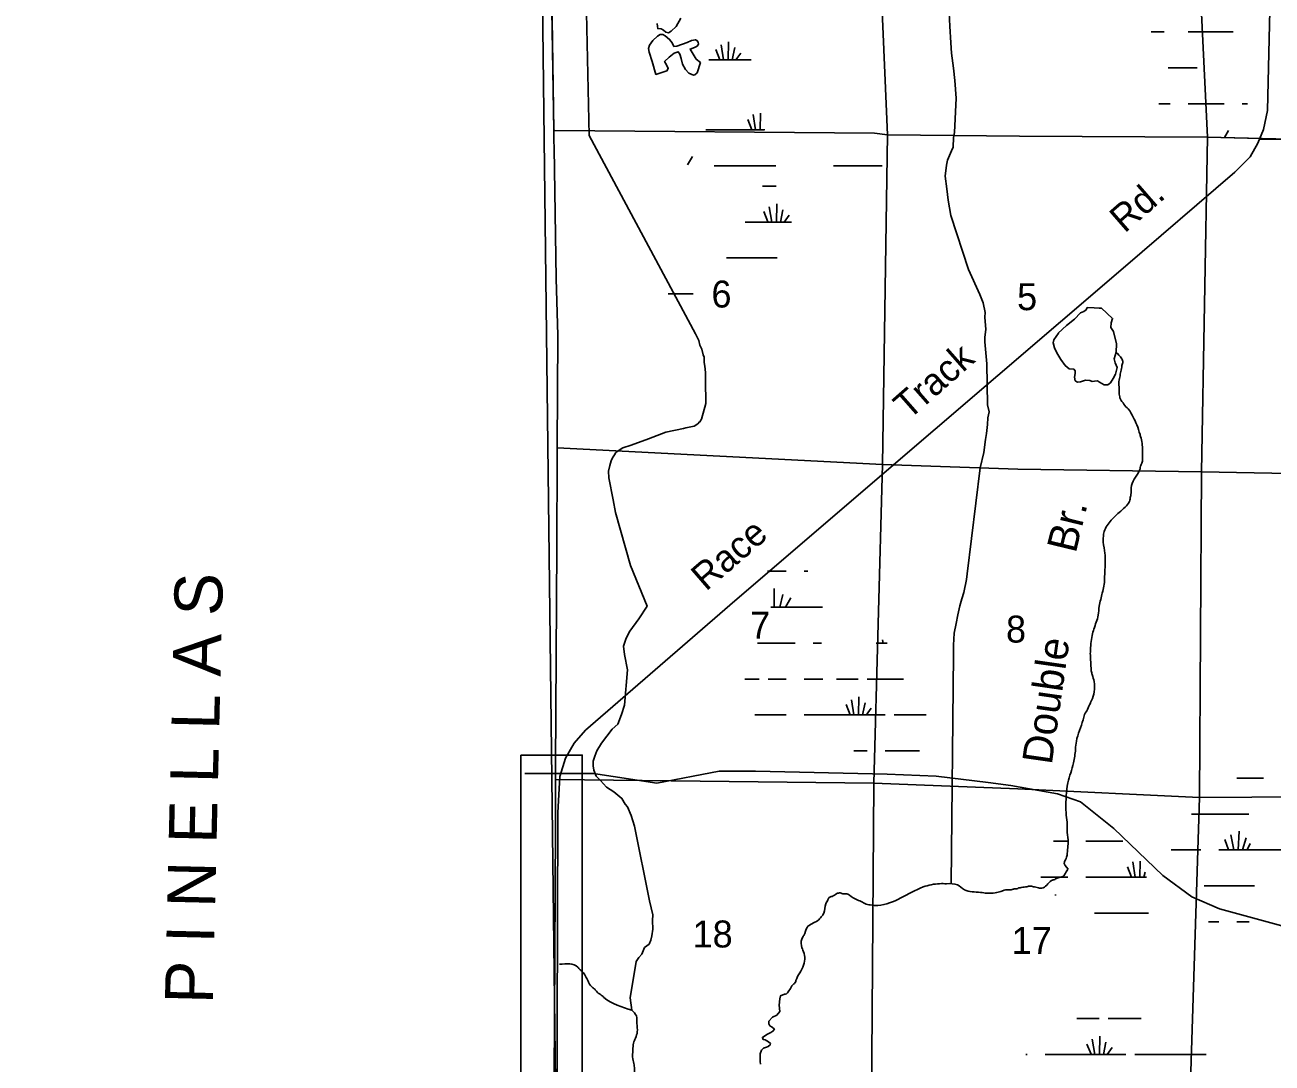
# Model space of a CAD drawing. Extents: x 380424 to 701066, y 1117407 to 1412949.
# Drawn here: x 438096 to 458914, y 1348832 to 1366165 of the extents above; entities that cross this region are included whole.
import ezdxf

# ---------------------------------------------------------------- set-up
doc = ezdxf.new("R2010")
doc.units = 0
for name, color, linetype in [('Adjacent County and State Text', 7, 'Continuous'), ('County Boundary', 7, 'Continuous'), ('Lakes and Ponds', 7, 'Continuous'), ('Local Roads Paved', 7, 'Continuous'), ('Local Roads Related Text', 7, 'Continuous'), ('Masks for Road Features', 7, 'Continuous'), ('Narrow Canals', 7, 'Continuous'), ('Narrow River Creek and Branch and Slough', 7, 'Continuous'), ('Narrow River Creek and Branch and Slough Text', 7, 'Continuous'), ('Section Lines', 7, 'Continuous'), ('Section Numbers', 7, 'Continuous'), ('Swamps', 7, 'Continuous'), ('Township  and Range lines', 7, 'Continuous')]:
    doc.layers.add(name, color=color, linetype=linetype)

msp = doc.modelspace()

# ---------------------------------------------------------------- linework, layer by layer
at = {"layer": 'County Boundary'}
msp.add_lwpolyline([(446382, 1396286), (446884, 1354043), (446992, 1345273), (447031, 1316595), (468169, 1307048), (472729, 1278164), (471556, 1268120), (465979, 1220414), (453230, 1203914), (430730, 1203913), (430730, 1201663), (428480, 1197163), (417980, 1191913), (415730, 1191913), (415730, 1200913), (412730, 1203913), (406730, 1203913)], dxfattribs=at)
at = {"layer": 'Lakes and Ponds'}
msp.add_lwpolyline([(449045, 1366281), (448967, 1366138), (448881, 1366060), (448841, 1366033), (448796, 1366043), (448756, 1366080), (448715, 1366101), (448660, 1366104), (448654, 1366141), (448647, 1366189)], dxfattribs=at)
for points in [[(448580, 1365904), (448656, 1365978), (448701, 1366005), (448746, 1366008), (448784, 1365985), (448858, 1365925), (448898, 1365864), (448928, 1365808), (448976, 1365813), (449148, 1365874), (449221, 1365904), (449289, 1365917), (449314, 1365907), (449335, 1365879), (449337, 1365844), (449317, 1365811), (449274, 1365786), (449198, 1365763), (449302, 1365594), (449372, 1365536), (449319, 1365367), (449279, 1365334), (449254, 1365329), (449178, 1365359), (449123, 1365420), (449075, 1365508), (449052, 1365606), (449029, 1365675), (449001, 1365718), (448931, 1365692), (448852, 1365627), (448774, 1365556), (448805, 1365500), (448835, 1365437), (448812, 1365397), (448628, 1365339), (448565, 1365556), (448514, 1365712), (448507, 1365773), (448524, 1365826), (448580, 1365907)], [(455484, 1361147), (455614, 1361250), (455718, 1361358), (455771, 1361381), (455809, 1361411), (455828, 1361446), (455947, 1361442), (456031, 1361434), (456070, 1361434), (456253, 1361266), (456230, 1361193), (456223, 1361116), (456265, 1361048), (456315, 1360841), (456311, 1360703), (456280, 1360588), (456295, 1360523), (456330, 1360443), (456303, 1360335), (456261, 1360263), (456215, 1360190), (456173, 1360159), (456112, 1360155), (456035, 1360201), (456001, 1360221), (455951, 1360217), (455913, 1360213), (455874, 1360228), (455798, 1360232), (455714, 1360205), (455664, 1360201), (455629, 1360224), (455618, 1360282), (455629, 1360347), (455629, 1360389), (455607, 1360416), (455526, 1360423), (455461, 1360481), (455388, 1360580), (455323, 1360688), (455285, 1360772), (455262, 1360856), (455274, 1360910), (455350, 1361017), (455346, 1361017)]]:
    msp.add_lwpolyline(points, close=True, dxfattribs=at)
at = {"layer": 'Local Roads Paved'}
for points in [[(458905, 1367608), (458838, 1364738), (458771, 1364419), (458677, 1364191), (458549, 1363963), (458294, 1363708), (456429, 1362103), (452247, 1358518), (449863, 1356479), (447453, 1354390), (447262, 1354171), (447120, 1353922), (447025, 1353614), (446990, 1353009), (446978, 1349443), (446987, 1345510)], [(458703, 1364256), (459219, 1364256)], [(459080, 1351123), (458038, 1351407), (457576, 1351608), (457091, 1351964), (456274, 1352746), (455717, 1353196), (455333, 1353325), (454551, 1353467), (454177, 1353514), (453308, 1353622), (452491, 1353657), (450289, 1353704), (449685, 1353704), (448645, 1353506), (447589, 1353669), (446441, 1353669)]]:
    msp.add_lwpolyline(points, dxfattribs=at)
at = {"layer": 'Masks for Road Features'}
msp.add_lwpolyline([(446374, 1353974), (446374, 1345301), (447400, 1345301), (447400, 1353974)], close=True, dxfattribs=at)
at = {"layer": 'Narrow Canals'}
for points in [[(448229, 1349714), (448197, 1349920), (448297, 1350527), (448345, 1350596), (448392, 1350649), (448440, 1350760), (448514, 1350818), (448545, 1350886), (448561, 1350955), (448577, 1351066), (448572, 1351214), (448577, 1351309), (448524, 1351541), (448271, 1352788), (448213, 1352967), (448155, 1353110), (448118, 1353157), (448060, 1353252), (447928, 1353358), (447806, 1353437), (447706, 1353548), (447632, 1353622), (447595, 1353722), (447579, 1353796), (447584, 1353870), (447611, 1353955), (447642, 1354044), (447722, 1354171), (447896, 1354409), (447991, 1354493), (448054, 1354652), (448107, 1354810), (448152, 1355400), (448103, 1355656), (448085, 1355795), (448131, 1355925), (448196, 1356045), (448344, 1356249), (448482, 1356462), (448205, 1357137), (447954, 1358022), (447917, 1358238), (447843, 1358602), (447838, 1358713), (447859, 1358808), (447880, 1358887), (447906, 1358940), (447938, 1358987), (447959, 1359024), (447996, 1359056), (448075, 1359104), (448218, 1359151), (448503, 1359257), (448794, 1359368), (449089, 1359426), (449126, 1359436), (449269, 1359468), (449327, 1359505), (449359, 1359537), (449364, 1359537), (449390, 1359584), (449464, 1359843), (449459, 1360228), (449459, 1360302), (449459, 1360360), (449443, 1360466), (449433, 1360529), (449433, 1360619), (449417, 1360656), (449396, 1360751), (449364, 1360820), (449348, 1360894), (449327, 1360931), (449290, 1361010), (447513, 1364320), (447315, 1373542)], [(453525, 1366365), (453536, 1366143), (453552, 1365869), (453562, 1365694), (453599, 1365446), (453620, 1365235), (453642, 1364944), (453615, 1364369), (453599, 1364284), (453589, 1364126), (453562, 1364062), (453499, 1363909), (453478, 1363825), (453457, 1363640), (453488, 1363429), (453510, 1363239), (453552, 1362985), (453848, 1362082), (454038, 1361665), (454090, 1361528), (454127, 1361364), (454122, 1361285), (454138, 1361079), (454122, 1360952), (454122, 1360873), (454154, 1360508), (454164, 1359822), (454191, 1359706), (454170, 1359605), (454164, 1359494), (454149, 1359341), (454133, 1359246), (454101, 1359024), (454043, 1358771), (453826, 1357002), (453811, 1356907), (453768, 1356690), (453737, 1356585), (453700, 1356468), (453668, 1356315), (453642, 1356173), (453610, 1356009), (453599, 1355808), (453594, 1355655), (453555, 1351822)]]:
    msp.add_lwpolyline(points, dxfattribs=at)
at = {"layer": 'Narrow River Creek and Branch and Slough'}
msp.add_lwpolyline([(450376, 1348812), (450368, 1348858), (450371, 1348923), (450371, 1348986), (450391, 1349049), (450425, 1349080), (450473, 1349097), (450505, 1349108), (450536, 1349134), (450542, 1349157), (450510, 1349188), (450450, 1349217), (450419, 1349228), (450408, 1349260), (450445, 1349288), (450490, 1349317), (450547, 1349345), (450582, 1349362), (450607, 1349396), (450570, 1349429), (450529, 1349455), (450514, 1349485), (450514, 1349533), (450577, 1349599), (450647, 1349633), (450695, 1349692), (450688, 1349799), (450699, 1349902), (450706, 1349954), (450777, 1349980)], dxfattribs=at)
for points in [[(455510, 1352072), (455448, 1352191), (455469, 1352228), (455485, 1352270), (455501, 1352397), (455511, 1352518), (455495, 1352682), (455495, 1352814), (455479, 1352972), (455474, 1353078), (455479, 1353295), (455506, 1353511), (455601, 1353844), (455633, 1354071), (455648, 1354208), (455759, 1354562), (455786, 1354652), (455833, 1354736), (455881, 1354842), (455902, 1354884), (455944, 1355032), (455944, 1355201), (455912, 1355317), (455897, 1355381), (455891, 1355486), (455881, 1355645), (455881, 1355692), (455891, 1355840), (455912, 1355972), (455939, 1356078), (456013, 1356310), (456029, 1356458), (456055, 1356574), (456081, 1356680), (456108, 1356796), (456118, 1356917), (456129, 1357224), (456124, 1357345), (456097, 1357530), (456103, 1357662), (456113, 1357709), (456229, 1357894), (456293, 1357963), (456483, 1358137), (456541, 1358232), (456546, 1358264), (456557, 1358317), (456567, 1358475), (456710, 1358755), (456720, 1358797), (456742, 1358850), (456752, 1358919), (456752, 1359024), (456752, 1359061), (456720, 1359294), (456710, 1359325), (456657, 1359489), (456594, 1359616), (456514, 1359753), (456441, 1359832), (456430, 1359854), (456388, 1359906), (456372, 1359954), (456361, 1360049), (456361, 1360086), (456361, 1360123), (456356, 1360176), (456356, 1360213), (456377, 1360308), (456393, 1360403), (456404, 1360450), (456409, 1360477), (456419, 1360514), (456425, 1360535), (456404, 1360593), (456311, 1360703)], [(450777, 1349980), (450787, 1349982), (450898, 1350119), (450940, 1350162), (450956, 1350178), (450967, 1350209), (451030, 1350336), (451114, 1350600), (451083, 1350716), (451067, 1350758), (451062, 1350901), (451099, 1350964), (451151, 1351096), (451331, 1351213), (451389, 1351271), (451431, 1351334), (451463, 1351492), (451500, 1351556), (451521, 1351598), (451569, 1351614), (451648, 1351661), (451706, 1351672), (451764, 1351656), (451796, 1351656), (451833, 1351651), (451859, 1351635), (451991, 1351556), (452033, 1351540), (452118, 1351494), (452205, 1351472), (452336, 1351465), (453090, 1351772), (453365, 1351827), (453481, 1351827), (453662, 1351806), (453778, 1351726), (454046, 1351682), (454155, 1351668), (454293, 1351675), (454387, 1351697), (454445, 1351719), (454525, 1351726), (454590, 1351733), (454612, 1351740), (454633, 1351740), (454655, 1351740), (454684, 1351755), (454691, 1351755), (454728, 1351762), (454822, 1351777), (454880, 1351788), (454948, 1351772), (454996, 1351762), (455070, 1351751), (455234, 1351878), (455286, 1351899), (455345, 1351926), (455424, 1351947), (455466, 1352005), (455510, 1352072)], [(448229, 1349714), (447761, 1349929), (447698, 1349980), (447657, 1350007), (447617, 1350054), (447573, 1350091), (447509, 1350172), (447486, 1350222), (447466, 1350262), (447442, 1350303), (447418, 1350340), (447402, 1350357), (447365, 1350390), (447324, 1350434), (447022, 1350481)], [(449784, 1347675), (449701, 1347695), (449609, 1347682), (449584, 1347670), (449568, 1347627), (449577, 1347549), (449577, 1347489), (449566, 1347466), (449527, 1347432), (449403, 1347457), (449257, 1347540), (449197, 1347546), (449106, 1347546), (449046, 1347530), (448913, 1347457), (448810, 1347450), (448694, 1347475), (448655, 1347565), (448783, 1347677), (448838, 1347755), (448833, 1347780), (448815, 1347797), (448797, 1347798), (448792, 1347798), (448776, 1347794), (448758, 1347791), (448737, 1347791), (448700, 1347787), (448645, 1347807), (448618, 1347844), (448554, 1347897), (448460, 1347926), (448323, 1347954), (448197, 1348068), (448263, 1348181), (448225, 1348327), (448185, 1348383), (448239, 1348473), (448257, 1348571), (448269, 1348639), (448271, 1348716), (448266, 1348800), (448244, 1348901), (448244, 1349049), (448255, 1349165), (448287, 1349249), (448318, 1349355), (448313, 1349492), (448302, 1349619), (448229, 1349714)]]:
    msp.add_spline(points, degree=3, dxfattribs=at)
at = {"layer": 'Section Lines'}
for points in [[(452281, 1369263), (452281, 1369253), (452496, 1364330), (452280, 1364361), (446939, 1364404), (446925, 1364404), (446925, 1364404), (446882, 1367082), (446850, 1369101), (446843, 1369309), (446843, 1369319), (446843, 1369319)], [(457599, 1369247), (457599, 1369236), (457837, 1364292), (454701, 1364307), (452496, 1364330), (452281, 1369253), (452281, 1369263), (452286, 1369263), (454721, 1369248)], [(462841, 1369249), (462848, 1364167), (462843, 1364171), (457837, 1364292), (457599, 1369236), (457599, 1369247), (457611, 1369247)], [(452496, 1364330), (452409, 1358828), (446983, 1359103), (446983, 1359106), (446992, 1360982), (446964, 1361933), (446930, 1364106), (446927, 1364243), (446925, 1364397), (446925, 1364404), (446925, 1364404), (446939, 1364404), (452280, 1364361)], [(457837, 1364292), (457735, 1358703), (454672, 1358749), (452411, 1358828), (452409, 1358828), (452496, 1364330), (454701, 1364307)], [(462848, 1364167), (463089, 1364163), (463017, 1358603), (457735, 1358703), (457837, 1364292), (462843, 1364171)], [(452409, 1358828), (452268, 1353508), (446954, 1353566), (446954, 1353617), (446955, 1353782), (446955, 1353791), (446974, 1357457), (446982, 1358936), (446983, 1359103)], [(457735, 1358703), (457735, 1358697), (457705, 1353267), (454672, 1353412), (452268, 1353508), (452409, 1358828), (452411, 1358828), (454672, 1358749)], [(463017, 1358603), (462947, 1353297), (457705, 1353267), (457735, 1358697), (457735, 1358703)], [(452268, 1353508), (452265, 1353496), (452225, 1348166), (446931, 1348210), (446931, 1348210), (446931, 1348265), (446929, 1348516), (446929, 1348539), (446929, 1348565), (446950, 1352767), (446954, 1353566)], [(457705, 1353267), (457544, 1348161), (454625, 1348151), (452233, 1348166), (452225, 1348166), (452265, 1353496), (452268, 1353508), (454672, 1353412)], [(462947, 1353297), (462855, 1348019), (457544, 1348161), (457705, 1353267)]]:
    msp.add_lwpolyline(points, close=True, dxfattribs=at)
at = {"layer": 'Swamps'}
for p, q in [((457514, 1366050), (458264, 1366050)), ((449694, 1365583), (449628, 1365756)), ((449756, 1365582), (449717, 1365836)), ((449835, 1365582), (449840, 1365886)), ((449902, 1365582), (449945, 1365788)), ((449964, 1365582), (450048, 1365695)), ((450290, 1364415), (450251, 1364668)), ((457514, 1364850), (458114, 1364850)), ((450228, 1364416), (450162, 1364588)), ((449462, 1364415), (450062, 1364415)), ((450499, 1362876), (450433, 1363049)), ((450562, 1362875), (450522, 1363128)), ((450640, 1362875), (450646, 1363179)), ((450707, 1362875), (450750, 1363080)), ((450120, 1362875), (450334, 1362875)), ((450769, 1362874), (450853, 1362988)), ((449805, 1362275), (450334, 1362275)), ((450603, 1356755), (450603, 1356444)), ((450748, 1356658), (450695, 1356444)), ((450881, 1356598), (450791, 1356444)), ((450505, 1355244), (450804, 1355244)), ((451705, 1355244), (452005, 1355244)), ((451933, 1354644), (451893, 1354897)), ((452011, 1354644), (452016, 1354947)), ((451870, 1354645), (451804, 1354818)), ((452078, 1354644), (452121, 1354849)), ((452140, 1354643), (452224, 1354757)), ((451104, 1354644), (451705, 1354644)), ((451705, 1354644), (452455, 1354644)), ((458324, 1353590), (458774, 1353590)), ((458275, 1352390), (458228, 1352645)), ((458346, 1352390), (458363, 1352706)), ((458422, 1352391), (458481, 1352594)), ((455803, 1352536), (456403, 1352536)), ((458024, 1352390), (459074, 1352390)), ((458190, 1352390), (458124, 1352562)), ((458499, 1352390), (458548, 1352499)), ((456631, 1351936), (456591, 1352190)), ((456568, 1351937), (456502, 1352110)), ((455803, 1351936), (456403, 1351936)), ((455726, 1349577), (456026, 1349577)), ((456032, 1348977), (456038, 1349280)), ((455892, 1348978), (455825, 1349150)), ((455954, 1348977), (455914, 1349230)), ((456099, 1348976), (456142, 1349182)), ((456161, 1348976), (456245, 1349090)), ((455126, 1348977), (455726, 1348977)), ((455726, 1348977), (456476, 1348977))]:
    msp.add_line(p, q, dxfattribs=at)
for points in [[(456896, 1366050), (457114, 1366050)], [(449513, 1365582), (449528, 1365582)], [(449528, 1365582), (450220, 1365582)], [(457180, 1365450), (457664, 1365450)], [(450368, 1364415), (450373, 1364692)], [(457023, 1364850), (457214, 1364850)], [(458414, 1364850), (458504, 1364850)], [(450062, 1364415), (450440, 1364415)], [(450435, 1364415), (450437, 1364425)], [(458190, 1364404), (458121, 1364286)], [(449238, 1363969), (449156, 1363827)], [(449602, 1363815), (450629, 1363815)], [(451591, 1363815), (452405, 1363815)], [(450409, 1363475), (450634, 1363475)], [(450334, 1362875), (450895, 1362875)], [(450334, 1362275), (450655, 1362275)], [(448834, 1361675), (449253, 1361675)], [(450493, 1357044), (450804, 1357044)], [(451104, 1357044), (451165, 1357044)], [(450546, 1356444), (451407, 1356444)], [(450326, 1355844), (450955, 1355844)], [(451255, 1355844), (451393, 1355844)], [(452305, 1355844), (452490, 1355844)], [(452413, 1355897), (452424, 1355844)], [(450114, 1355244), (450355, 1355244)], [(451104, 1355244), (451415, 1355244)], [(451645, 1355244), (451705, 1355244)], [(452155, 1355244), (452764, 1355244)], [(450281, 1354644), (450804, 1354644)], [(452605, 1354644), (453138, 1354644)], [(451935, 1354044), (452155, 1354044)], [(452455, 1354044), (453027, 1354044)], [(457569, 1352990), (458524, 1352990)], [(455265, 1352536), (455503, 1352536)], [(456403, 1352536), (456426, 1352536)], [(457229, 1352390), (457724, 1352390)], [(456709, 1351936), (456714, 1352203)], [(456776, 1351936), (456794, 1352022)], [(455055, 1351936), (455503, 1351936)], [(456403, 1351936), (456820, 1351936)], [(457782, 1351790), (458624, 1351790)], [(455301, 1351647), (455301, 1351629)], [(455949, 1351336), (456403, 1351336)], [(456403, 1351336), (456852, 1351336)], [(457855, 1351190), (458024, 1351190)], [(458324, 1351190), (458530, 1351190)], [(455654, 1349577), (455726, 1349577)], [(456176, 1349577), (456727, 1349577)], [(454803, 1348977), (454826, 1348977)], [(456626, 1348977), (457812, 1348977)]]:
    msp.add_lwpolyline(points, dxfattribs=at)
at = {"layer": 'Township  and Range lines'}
for p, q in [((446882, 1367082), (446925, 1364404)), ((446925, 1364404), (446925, 1364397)), ((446925, 1364404), (446925, 1364404)), ((446925, 1364404), (446939, 1364404)), ((446925, 1364397), (446927, 1364243)), ((446939, 1364404), (452280, 1364361)), ((452280, 1364361), (452496, 1364330)), ((452496, 1364330), (454700, 1364307)), ((454700, 1364307), (457837, 1364292)), ((457837, 1364292), (462843, 1364171)), ((446927, 1364243), (446930, 1364106)), ((446930, 1364106), (446964, 1361933)), ((446964, 1361933), (446992, 1360982)), ((446992, 1360982), (446983, 1359106)), ((446983, 1359103), (446982, 1358936)), ((446983, 1359106), (446983, 1359103)), ((446982, 1358936), (446974, 1357457)), ((446974, 1357457), (446955, 1353791)), ((446955, 1353782), (446954, 1353617)), ((446955, 1353791), (446955, 1353782)), ((446954, 1353566), (446950, 1352767)), ((446954, 1353617), (446954, 1353566)), ((446950, 1352767), (446929, 1348565))]:
    msp.add_line(p, q, dxfattribs=at)

# ---------------------------------------------------------------- texts
at = {"layer": 'Adjacent County and State Text'}
msp.add_text('P I N E L L A S', height=800, rotation=88.6469, dxfattribs=at).set_placement((441231, 1349814))
at = {"layer": 'Local Roads Related Text'}
for s, rotation, p in [('Rd.', 41.0323, (456452, 1362678)), ('Track', 41.2958, (452847, 1359558)), ('Race', 40.8755, (449464, 1356699))]:
    msp.add_text(s, height=450, rotation=rotation, dxfattribs=at).set_placement(p)
at = {"layer": 'Narrow River Creek and Branch and Slough Text'}
for s, rotation, p in [('Br.', 76.3731, (455636, 1357331)), ('Double', 81.87, (455236, 1353801))]:
    msp.add_text(s, height=500, rotation=rotation, dxfattribs=at).set_placement(p)
at = {"layer": 'Section Numbers'}
for s, p in [('6', (449556, 1361447)), ('5', (454658, 1361403)), ('7', (450203, 1355919)), ('8', (454473, 1355853)), ('18', (449241, 1350762)), ('17', (454567, 1350653))]:
    msp.add_text(s, height=450, dxfattribs=at).set_placement(p)

doc.saveas('drawing.dxf')
